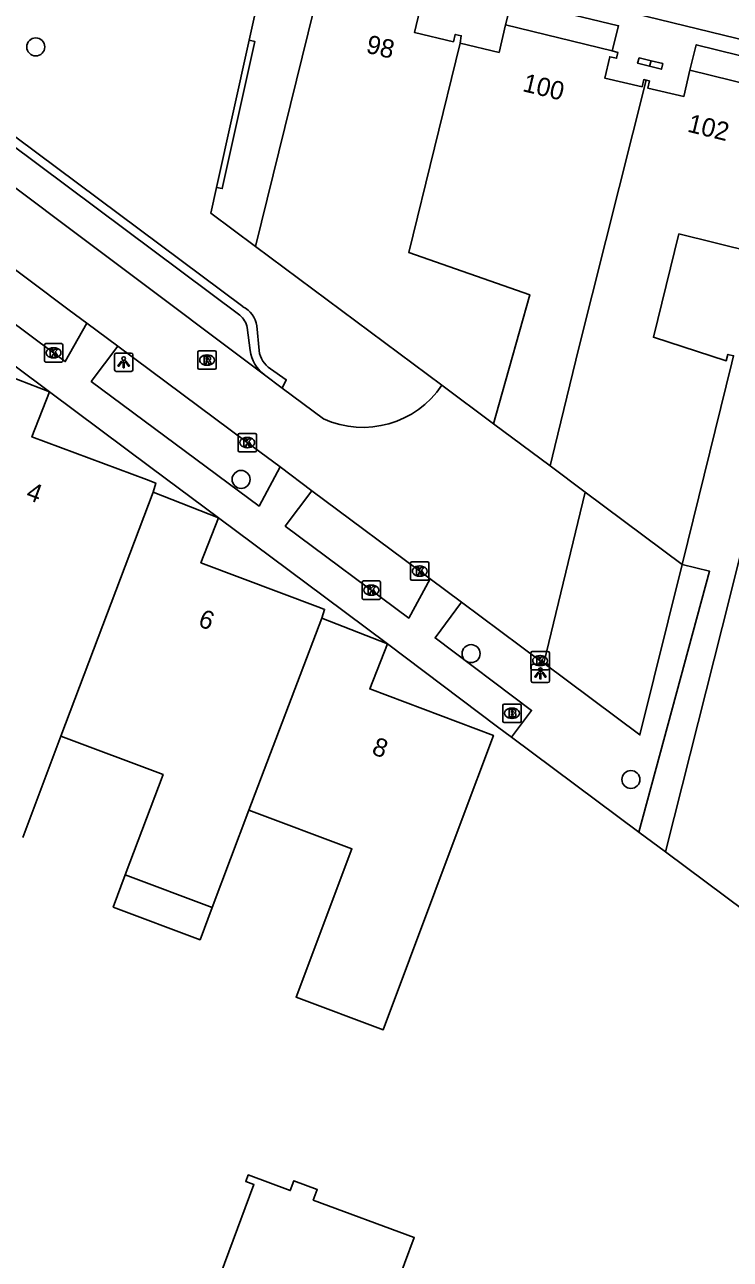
# Model space of a CAD drawing. Extents: x 163268 to 164360, y 381529 to 382285.
# Drawn here: x 163810 to 163848.4, y 382096.5 to 382163.7 of the extents above; entities that cross this region are included whole.
import ezdxf

# ---------------------------------------------------------------- set-up
doc = ezdxf.new("R2010")
doc.units = 0
for name, color, linetype in [('IMGEO_Boom', 7, 'Continuous'), ('IMGEO_Brandkraan', 7, 'Continuous'), ('IMGEO_Groenvoorziening', 7, 'Continuous'), ('IMGEO_Hek', 7, 'Continuous'), ('IMGEO_Kolk', 7, 'Continuous'), ('IMGEO_Lichtpunt', 7, 'Continuous'), ('IMGEO_Muur', 7, 'Continuous'), ('IMGEO_Pand', 7, 'Continuous'), ('IMGEO_Pand_nummerreeks', 7, 'Continuous'), ('IMGEO_Pand_overbouw', 7, 'Continuous'), ('IMGEO_Parkeervlak_open', 7, 'Continuous'), ('IMGEO_Rijbaan_lokaal_open', 7, 'Continuous'), ('IMGEO_Rioolput', 7, 'Continuous'), ('IMGEO_Voetpad_open', 7, 'Continuous')]:
    doc.layers.add(name, color=color, linetype=linetype)

msp = doc.modelspace()

# ---------------------------------------------------------------- linework, layer by layer
at = {"layer": 'IMGEO_Boom'}
for centre in [(163810.619, 382162.454), (163821.78, 382138.931), (163834.278, 382129.458), (163842.959, 382122.613)]:
    msp.add_circle(centre, 0.489, dxfattribs=at)
at = {"layer": 'IMGEO_Brandkraan'}
for p, q in [((163836, 382125.791), (163836, 382126.643)), ((163836.075, 382126.717), (163836.927, 382126.717)), ((163837.001, 382126.643), (163837.001, 382125.791)), ((163836.511, 382125.937), (163836.486, 382125.937)), ((163836.488, 382126.497), (163836.513, 382126.497)), ((163836.927, 382125.717), (163836.075, 382125.717))]:
    msp.add_line(p, q, dxfattribs=at)
for points in [[(163836, 382125.791), (163836, 382126.643)], [(163836.075, 382126.717), (163836.927, 382126.717)], [(163837.001, 382126.643), (163837.001, 382125.791)], [(163836.348, 382126.417), (163836.348, 382126.017), (163836.561, 382126.017)], [(163836.579, 382126.417), (163836.348, 382126.417)], [(163836.527, 382126.336), (163836.473, 382126.336), (163836.473, 382126.26)], [(163836.473, 382126.26), (163836.526, 382126.26)], [(163836.535, 382126.184), (163836.473, 382126.184), (163836.473, 382126.103)], [(163836.473, 382126.103), (163836.535, 382126.103)], [(163836.927, 382125.717), (163836.075, 382125.717)]]:
    msp.add_lwpolyline(points, dxfattribs=at)
for centre, radius, start, end in [((163836.077, 382126.641), 0.0765, 91.55205, 178.44795), ((163836.077, 382126.641), 0.0765, 91.55205, 178.44795), ((163836.925, 382126.641), 0.0765, 1.55205, 88.44795), ((163836.925, 382126.641), 0.0765, 1.55205, 88.44795), ((163836.528, 382126.298), 0.0379, 267.82845, 90.93552), ((163836.536, 382126.143), 0.0404, 269.87594, 90.50774), ((163836.567, 382126.268), 0.251, 268.66757, 293.53466), ((163836.583, 382126.272), 0.145, 59.4692, 91.53667), ((163836.608, 382126.319), 0.0922, 285.51372, 58.15012), ((163836.613, 382126.127), 0.105, 301.31148, 78.98903), ((163836.077, 382125.793), 0.0765, 181.55205, 268.44795), ((163836.077, 382125.793), 0.0765, 181.55205, 268.44795), ((163836.925, 382125.793), 0.0765, 271.55205, 358.44795), ((163836.925, 382125.793), 0.0765, 271.55205, 358.44795)]:
    msp.add_arc(centre, radius, start, end, dxfattribs=at)
for centre, major_axis, ratio, start_param, end_param in [((163836.487, 382126.217), (-0.387, 0.002), 0.722429, 4.712389, 7.853982), ((163836.512, 382126.217), (-0.39, 0.002), 0.717154, 1.570796, 4.712389)]:
    msp.add_ellipse(centre, major_axis=major_axis, ratio=ratio, start_param=start_param, end_param=end_param, dxfattribs=at)
at = {"layer": 'IMGEO_Groenvoorziening'}
for points in [[(163823.589, 382169.051), (163822.215, 382162.822)], [(163820.449, 382154.815), (163820.14, 382153.413), (163822.567, 382151.602)], [(163843.397, 382119.75), (163847.239, 382133.941), (163845.753, 382134.306)], [(163843.397, 382119.75), (163836.469, 382124.921)], [(163844.84, 382118.673), (163843.397, 382119.75)]]:
    msp.add_lwpolyline(points, dxfattribs=at)
at = {"layer": 'IMGEO_Hek'}
msp.add_lwpolyline([(163845.753, 382134.306), (163847.239, 382133.941), (163843.397, 382119.75)], dxfattribs=at)
at = {"layer": 'IMGEO_Kolk'}
for p, q in [((163811.087, 382145.392), (163811.087, 382146.244)), ((163811.162, 382146.318), (163812.014, 382146.318)), ((163811.575, 382146.098), (163811.6, 382146.098)), ((163812.088, 382146.244), (163812.088, 382145.392)), ((163811.598, 382145.538), (163811.573, 382145.538)), ((163812.014, 382145.318), (163811.162, 382145.318)), ((163821.611, 382140.512), (163821.611, 382141.364)), ((163821.686, 382141.438), (163822.538, 382141.438)), ((163822.612, 382141.364), (163822.612, 382140.512)), ((163822.122, 382140.658), (163822.097, 382140.658)), ((163822.099, 382141.218), (163822.124, 382141.218)), ((163822.538, 382140.438), (163821.686, 382140.438)), ((163830.987, 382133.521), (163830.987, 382134.373)), ((163831.062, 382134.447), (163831.914, 382134.447)), ((163831.475, 382134.227), (163831.5, 382134.227)), ((163831.988, 382134.373), (163831.988, 382133.521)), ((163828.354, 382132.484), (163828.354, 382133.336)), ((163828.429, 382133.41), (163829.281, 382133.41)), ((163829.355, 382133.336), (163829.355, 382132.484)), ((163831.914, 382133.447), (163831.062, 382133.447)), ((163831.498, 382133.667), (163831.473, 382133.667)), ((163828.865, 382132.63), (163828.84, 382132.63)), ((163828.842, 382133.19), (163828.867, 382133.19)), ((163829.281, 382132.41), (163828.429, 382132.41)), ((163837.527, 382128.65), (163837.527, 382129.502)), ((163837.602, 382129.576), (163838.454, 382129.576)), ((163838.015, 382129.356), (163838.04, 382129.356)), ((163838.528, 382129.502), (163838.528, 382128.65)), ((163838.454, 382128.576), (163837.602, 382128.576)), ((163838.038, 382128.796), (163838.013, 382128.796))]:
    msp.add_line(p, q, dxfattribs=at)
for points in [[(163811.087, 382145.392), (163811.087, 382146.244)], [(163811.162, 382146.318), (163812.014, 382146.318)], [(163811.408, 382146.018), (163811.531, 382146.018), (163811.531, 382145.867), (163811.661, 382146.018), (163811.825, 382146.018), (163811.679, 382145.867), (163811.832, 382145.618), (163811.68, 382145.618), (163811.595, 382145.782), (163811.531, 382145.715), (163811.531, 382145.618), (163811.408, 382145.618), (163811.408, 382146.018)], [(163812.088, 382146.244), (163812.088, 382145.392)], [(163812.014, 382145.318), (163811.162, 382145.318)], [(163821.611, 382140.512), (163821.611, 382141.364)], [(163821.686, 382141.438), (163822.538, 382141.438)], [(163822.612, 382141.364), (163822.612, 382140.512)], [(163821.932, 382141.138), (163822.055, 382141.138), (163822.055, 382140.987), (163822.185, 382141.138), (163822.349, 382141.138), (163822.203, 382140.987), (163822.356, 382140.738), (163822.204, 382140.738), (163822.119, 382140.902), (163822.055, 382140.835), (163822.055, 382140.738), (163821.932, 382140.738), (163821.932, 382141.138)], [(163822.538, 382140.438), (163821.686, 382140.438)], [(163830.987, 382133.521), (163830.987, 382134.373)], [(163831.062, 382134.447), (163831.914, 382134.447)], [(163831.308, 382134.147), (163831.431, 382134.147), (163831.431, 382133.996), (163831.561, 382134.147), (163831.725, 382134.147), (163831.579, 382133.996), (163831.732, 382133.747), (163831.58, 382133.747), (163831.495, 382133.911), (163831.431, 382133.844), (163831.431, 382133.747), (163831.308, 382133.747), (163831.308, 382134.147)], [(163831.988, 382134.373), (163831.988, 382133.521)], [(163828.354, 382132.484), (163828.354, 382133.336)], [(163828.429, 382133.41), (163829.281, 382133.41)], [(163829.355, 382133.336), (163829.355, 382132.484)], [(163831.914, 382133.447), (163831.062, 382133.447)], [(163828.675, 382133.11), (163828.798, 382133.11), (163828.798, 382132.959), (163828.928, 382133.11), (163829.092, 382133.11), (163828.946, 382132.959), (163829.099, 382132.71), (163828.947, 382132.71), (163828.862, 382132.874), (163828.798, 382132.807), (163828.798, 382132.71), (163828.675, 382132.71), (163828.675, 382133.11)], [(163829.281, 382132.41), (163828.429, 382132.41)], [(163837.527, 382128.65), (163837.527, 382129.502)], [(163837.602, 382129.576), (163838.454, 382129.576)], [(163837.848, 382129.276), (163837.971, 382129.276), (163837.971, 382129.125), (163838.101, 382129.276), (163838.265, 382129.276), (163838.119, 382129.125), (163838.272, 382128.876), (163838.12, 382128.876), (163838.035, 382129.04), (163837.971, 382128.973), (163837.971, 382128.876), (163837.848, 382128.876), (163837.848, 382129.276)], [(163838.528, 382129.502), (163838.528, 382128.65)], [(163838.454, 382128.576), (163837.602, 382128.576)]]:
    msp.add_lwpolyline(points, dxfattribs=at)
for centre, start, end in [((163811.164, 382146.242), 91.55205, 178.44795), ((163811.164, 382146.242), 91.55205, 178.44795), ((163812.012, 382146.242), 1.55205, 88.44795), ((163812.012, 382146.242), 1.55205, 88.44795), ((163811.164, 382145.394), 181.55205, 268.44795), ((163811.164, 382145.394), 181.55205, 268.44795), ((163812.012, 382145.394), 271.55205, 358.44795), ((163812.012, 382145.394), 271.55205, 358.44795), ((163821.688, 382141.362), 91.55205, 178.44795), ((163821.688, 382141.362), 91.55205, 178.44795), ((163822.536, 382141.362), 1.55205, 88.44795), ((163822.536, 382141.362), 1.55205, 88.44795), ((163821.688, 382140.514), 181.55205, 268.44795), ((163821.688, 382140.514), 181.55205, 268.44795), ((163822.536, 382140.514), 271.55205, 358.44795), ((163822.536, 382140.514), 271.55205, 358.44795), ((163831.064, 382134.371), 91.55205, 178.44795), ((163831.064, 382134.371), 91.55205, 178.44795), ((163831.912, 382134.371), 1.55205, 88.44795), ((163831.912, 382134.371), 1.55205, 88.44795), ((163828.431, 382133.334), 91.55205, 178.44795), ((163828.431, 382133.334), 91.55205, 178.44795), ((163829.279, 382133.334), 1.55205, 88.44795), ((163829.279, 382133.334), 1.55205, 88.44795), ((163831.064, 382133.523), 181.55205, 268.44795), ((163831.064, 382133.523), 181.55205, 268.44795), ((163831.912, 382133.523), 271.55205, 358.44795), ((163831.912, 382133.523), 271.55205, 358.44795), ((163828.431, 382132.486), 181.55205, 268.44795), ((163828.431, 382132.486), 181.55205, 268.44795), ((163829.279, 382132.486), 271.55205, 358.44795), ((163829.279, 382132.486), 271.55205, 358.44795), ((163837.604, 382129.5), 91.55205, 178.44795), ((163837.604, 382129.5), 91.55205, 178.44795), ((163838.452, 382129.5), 1.55205, 88.44795), ((163838.452, 382129.5), 1.55205, 88.44795), ((163837.604, 382128.652), 181.55205, 268.44795), ((163837.604, 382128.652), 181.55205, 268.44795), ((163838.452, 382128.652), 271.55205, 358.44795), ((163838.452, 382128.652), 271.55205, 358.44795)]:
    msp.add_arc(centre, 0.0765, start, end, dxfattribs=at)
for centre, major_axis, ratio, start_param, end_param in [((163811.574, 382145.818), (-0.387, 0.002), 0.722429, 4.712389, 7.853982), ((163811.599, 382145.818), (-0.39, 0.002), 0.717154, 1.570796, 4.712389), ((163822.098, 382140.938), (-0.387, 0.002), 0.722429, 4.712389, 7.853982), ((163822.123, 382140.938), (-0.39, 0.002), 0.717154, 1.570796, 4.712389), ((163831.474, 382133.947), (-0.387, 0.002), 0.722429, 4.712389, 7.853982), ((163831.499, 382133.947), (-0.39, 0.002), 0.717154, 1.570796, 4.712389), ((163828.841, 382132.91), (-0.387, 0.002), 0.722429, 4.712389, 7.853982), ((163828.866, 382132.91), (-0.39, 0.002), 0.717154, 1.570796, 4.712389), ((163838.014, 382129.076), (-0.387, 0.002), 0.722429, 4.712389, 7.853982), ((163838.039, 382129.076), (-0.39, 0.002), 0.717154, 1.570796, 4.712389)]:
    msp.add_ellipse(centre, major_axis=major_axis, ratio=ratio, start_param=start_param, end_param=end_param, dxfattribs=at)
at = {"layer": 'IMGEO_Lichtpunt'}
for p, q in [((163814.899, 382145.709), (163814.899, 382144.902)), ((163814.899, 382145.709), (163814.899, 382144.902)), ((163815.801, 382145.804), (163814.993, 382145.804)), ((163815.801, 382145.804), (163814.993, 382145.804)), ((163815.895, 382144.902), (163815.895, 382145.709)), ((163815.895, 382144.902), (163815.895, 382145.709)), ((163814.993, 382144.808), (163815.801, 382144.808)), ((163814.993, 382144.808), (163815.801, 382144.808)), ((163837.544, 382128.789), (163837.544, 382127.982)), ((163837.544, 382128.789), (163837.544, 382127.982)), ((163838.446, 382128.884), (163837.638, 382128.884)), ((163838.446, 382128.884), (163837.638, 382128.884)), ((163838.54, 382127.982), (163838.54, 382128.789)), ((163838.54, 382127.982), (163838.54, 382128.789)), ((163837.638, 382127.888), (163838.446, 382127.888)), ((163837.638, 382127.888), (163838.446, 382127.888))]:
    msp.add_line(p, q, dxfattribs=at)
for points in [[(163815.273, 382145.373), (163815.312, 382145.345), (163815.124, 382145.083), (163815.086, 382145.11), (163815.273, 382145.373)], [(163815.485, 382145.345), (163815.523, 382145.372), (163815.71, 382145.11), (163815.671, 382145.082), (163815.485, 382145.345)], [(163815.375, 382145.325), (163815.422, 382145.325), (163815.422, 382145.003), (163815.375, 382145.003), (163815.375, 382145.325)], [(163837.918, 382128.453), (163837.957, 382128.425), (163837.769, 382128.163), (163837.731, 382128.19), (163837.918, 382128.453)], [(163838.02, 382128.405), (163838.067, 382128.405), (163838.067, 382128.083), (163838.02, 382128.083), (163838.02, 382128.405)], [(163838.13, 382128.425), (163838.168, 382128.452), (163838.355, 382128.19), (163838.316, 382128.162), (163838.13, 382128.425)]]:
    msp.add_lwpolyline(points, dxfattribs=at)
for centre in [(163815.398, 382145.507), (163838.043, 382128.587)]:
    msp.add_circle(centre, 0.0994, dxfattribs=at)
for centre, start, end in [((163814.993, 382145.709), 90, 180), ((163814.993, 382145.709), 90, 180), ((163815.801, 382145.709), 0, 90), ((163815.801, 382145.709), 0, 90), ((163814.993, 382144.902), 180, 270), ((163814.993, 382144.902), 180, 270), ((163815.801, 382144.902), 270, 0), ((163815.801, 382144.902), 270, 360), ((163837.638, 382128.789), 90, 180), ((163837.638, 382128.789), 90, 180), ((163838.446, 382128.789), 0, 90), ((163838.446, 382128.789), 0, 90), ((163837.638, 382127.982), 180, 270), ((163837.638, 382127.982), 180, 270), ((163838.446, 382127.982), 270, 0), ((163838.446, 382127.982), 270, 360)]:
    msp.add_arc(centre, 0.0946, start, end, dxfattribs=at)
at = {"layer": 'IMGEO_Muur'}
for points in [[(163822.215, 382162.822), (163822.521, 382162.755), (163820.755, 382154.748), (163820.449, 382154.815)], [(163820.449, 382154.815), (163822.215, 382162.822)]]:
    msp.add_lwpolyline(points, dxfattribs=at)
at = {"layer": 'IMGEO_Pand'}
for points in [[(163822.567, 382151.602), (163826.062, 382165.81), (163824.876, 382166.099), (163824.946, 382166.406), (163826.126, 382166.11), (163831.959, 382164.693), (163831.882, 382164.365), (163831.492, 382164.454), (163831.207, 382163.233), (163833.32, 382162.741), (163833.413, 382163.14), (163833.74, 382163.063), (163833.678, 382162.656)], [(163843.786, 382160.652), (163843.655, 382160.683), (163843.565, 382160.291), (163841.545, 382160.754), (163841.812, 382161.922), (163842.186, 382161.837), (163842.259, 382162.151), (163841.939, 382162.237), (163836.146, 382163.648), (163835.8, 382162.161), (163833.678, 382162.656)], [(163833.678, 382162.656), (163830.898, 382151.267), (163837.474, 382148.975), (163835.783, 382142.99), (163835.492, 382141.96)], [(163844.058, 382161.705), (163843.415, 382161.862), (163843.328, 382161.571), (163843.97, 382161.406)], [(163844.058, 382161.705), (163843.97, 382161.406)], [(163843.97, 382161.406), (163844.616, 382161.24), (163844.695, 382161.55), (163844.058, 382161.705)], [(163848.445, 382145.277), (163848.539, 382145.658), (163848.228, 382145.734), (163848.143, 382145.384), (163844.185, 382146.663), (163845.567, 382152.286), (163849.584, 382151.302), (163849.496, 382150.935), (163849.804, 382150.858), (163851.906, 382159.444), (163853.07, 382159.159), (163853.146, 382159.469), (163851.979, 382159.766), (163846.164, 382161.189), (163845.839, 382159.767), (163843.877, 382160.217), (163843.968, 382160.61), (163843.786, 382160.652)], [(163843.786, 382160.652), (163840.14, 382146.084), (163838.826, 382140.715), (163838.57, 382139.664)], [(163832.689, 382144.051), (163822.567, 382151.602)], [(163811.358, 382143.691), (163807.41, 382145.221)], [(163845.753, 382134.306), (163848.445, 382145.277)], [(163832.689, 382144.051), (163835.492, 382141.96)], [(163816.992, 382138.232), (163817.143, 382138.733), (163816.636, 382138.922), (163810.412, 382141.246), (163811.358, 382143.691)], [(163835.492, 382141.96), (163838.57, 382139.664)], [(163838.57, 382139.664), (163840.477, 382138.242)], [(163816.992, 382138.232), (163811.978, 382124.968)], [(163820.541, 382136.849), (163816.992, 382138.232)], [(163840.477, 382138.242), (163845.753, 382134.306)], [(163826.167, 382131.389), (163826.317, 382131.863), (163826.085, 382131.951), (163819.595, 382134.401), (163820.541, 382136.849)], [(163822.203, 382120.948), (163826.167, 382131.389)], [(163829.728, 382129.995), (163826.167, 382131.389)], [(163829.728, 382129.995), (163828.773, 382127.539), (163835.491, 382125.011), (163833.739, 382120.329), (163829.499, 382109), (163824.766, 382110.775), (163827.799, 382118.844), (163822.203, 382120.948)], [(163811.978, 382124.968), (163809.909, 382119.463)], [(163811.978, 382124.968), (163817.537, 382122.879), (163815.487, 382117.426)], [(163820.214, 382115.655), (163822.203, 382120.948)], [(163820.214, 382115.655), (163819.553, 382113.895), (163814.828, 382115.672), (163815.487, 382117.426)], [(163815.487, 382117.426), (163820.214, 382115.655)], [(163825.268, 382086.054), (163826.547, 382085.578), (163826.403, 382085.193), (163820.16, 382087.517), (163820.021, 382087.143), (163818.867, 382087.573), (163819.026, 382088), (163817.424, 382088.596), (163819.233, 382093.453), (163819.746, 382093.262), (163822.474, 382100.59), (163822.035, 382100.753), (163822.166, 382101.108), (163824.445, 382100.259), (163824.642, 382100.788), (163825.917, 382100.314), (163825.703, 382099.738), (163831.185, 382097.697), (163829.082, 382092.048), (163827.693, 382092.566), (163825.268, 382086.054)]]:
    msp.add_lwpolyline(points, dxfattribs=at)
at = {"layer": 'IMGEO_Pand_overbouw'}
for points in [[(163836.146, 382163.648), (163841.939, 382162.237), (163842.291, 382163.61), (163836.486, 382165.023)], [(163851.979, 382159.766), (163852.315, 382161.133), (163846.508, 382162.571), (163846.164, 382161.189)]]:
    msp.add_lwpolyline(points, close=True, dxfattribs=at)
at = {"layer": 'IMGEO_Parkeervlak_open'}
msp.add_lwpolyline([(163845.753, 382134.306), (163843.447, 382125.034), (163838.23, 382128.937)], dxfattribs=at)
at = {"layer": 'IMGEO_Rijbaan_lokaal_open'}
for points in [[(163799.218, 382162.511), (163823.05, 382144.613)], [(163813.391, 382147.437), (163812.43, 382148.134), (163805.771, 382153.136), (163805.341, 382153.446)], [(163813.391, 382147.437), (163815.074, 382146.189)], [(163823.903, 382139.611), (163822.111, 382140.937), (163815.074, 382146.189)], [(163823.05, 382144.613), (163824.013, 382143.896)], [(163824.013, 382143.896), (163826.261, 382142.223)], [(163823.903, 382139.611), (163825.622, 382138.317)], [(163832.053, 382133.523), (163825.622, 382138.317)], [(163840.477, 382138.242), (163838.23, 382128.937)], [(163832.053, 382133.523), (163833.763, 382132.26)], [(163838.23, 382128.937), (163838.026, 382129.075), (163833.763, 382132.26)]]:
    msp.add_lwpolyline(points, dxfattribs=at)
msp.add_arc((163828.393, 382146.943), 5.179, 245.69852, 326.05095, dxfattribs=at)
at = {"layer": 'IMGEO_Rioolput'}
for p, q in [((163819.427, 382144.998), (163819.427, 382145.85)), ((163819.502, 382145.924), (163820.354, 382145.924)), ((163819.915, 382145.704), (163819.94, 382145.704)), ((163820.428, 382145.85), (163820.428, 382144.998)), ((163820.354, 382144.924), (163819.502, 382144.924)), ((163819.938, 382145.144), (163819.913, 382145.144))]:
    msp.add_line(p, q, dxfattribs=at)
for points in [[(163819.427, 382144.998), (163819.427, 382145.85)], [(163819.502, 382145.924), (163820.354, 382145.924)], [(163820.016, 382145.622), (163819.764, 382145.624), (163819.764, 382145.224)], [(163819.764, 382145.224), (163819.888, 382145.224), (163819.888, 382145.386), (163819.899, 382145.386)], [(163819.942, 382145.543), (163819.888, 382145.543), (163819.888, 382145.462)], [(163819.888, 382145.462), (163819.94, 382145.462)], [(163819.946, 382145.357), (163820.017, 382145.224), (163820.157, 382145.224), (163820.092, 382145.35)], [(163820.428, 382145.85), (163820.428, 382144.998)], [(163820.354, 382144.924), (163819.502, 382144.924)]]:
    msp.add_lwpolyline(points, dxfattribs=at)
for centre, radius, start, end in [((163819.504, 382145.848), 0.0765, 91.55205, 178.44795), ((163819.504, 382145.848), 0.0765, 91.55205, 178.44795), ((163819.898, 382145.333), 0.0533, 26.02933, 88.69889), ((163819.924, 382145.651), 0.19, 274.7715, 282.96867), ((163819.948, 382145.447), 0.0964, 77.00612, 93.18647), ((163819.962, 382145.504), 0.0378, 276.66336, 79.67722), ((163820.015, 382145.512), 0.109, 350.36119, 89.41601), ((163820.013, 382145.512), 0.112, 277.58423, 350.98172), ((163819.997, 382145.297), 0.108, 29.51342, 73.79051), ((163820.352, 382145.848), 0.0765, 1.55205, 88.44795), ((163820.352, 382145.848), 0.0765, 1.55205, 88.44795), ((163819.504, 382145), 0.0765, 181.55205, 268.44795), ((163819.504, 382145), 0.0765, 181.55205, 268.44795), ((163820.352, 382145), 0.0765, 271.55205, 358.44795), ((163820.352, 382145), 0.0765, 271.55205, 358.44795)]:
    msp.add_arc(centre, radius, start, end, dxfattribs=at)
for centre, major_axis, ratio, start_param, end_param in [((163819.914, 382145.424), (-0.387, 0.002), 0.722429, 4.712389, 7.853982), ((163819.939, 382145.424), (-0.39, 0.002), 0.717154, 1.570796, 4.712389)]:
    msp.add_ellipse(centre, major_axis=major_axis, ratio=ratio, start_param=start_param, end_param=end_param, dxfattribs=at)
at = {"layer": 'IMGEO_Voetpad_open'}
for points in [[(163823.589, 382169.051), (163853.576, 382161.738)], [(163821.881, 382148.329), (163805.031, 382160.907), (163803.211, 382162.276), (163802.92, 382161.904)], [(163821.709, 382147.869), (163802.92, 382161.904)], [(163805.341, 382153.446), (163803.92, 382151.535), (163811.588, 382145.819), (163812.222, 382145.342), (163813.391, 382147.437)], [(163801.822, 382150.851), (163807.624, 382146.494), (163811.358, 382143.691)], [(163822.276, 382145.949), (163822.116, 382147.196)], [(163822.757, 382145.941), (163822.627, 382147.29)], [(163815.074, 382146.189), (163813.637, 382144.262), (163822.754, 382137.487), (163823.903, 382139.611)], [(163824.013, 382143.896), (163824.233, 382144.358), (163823.383, 382144.95)], [(163851.292, 382144.331), (163847.926, 382130.875), (163845.311, 382120.547), (163844.84, 382118.673)], [(163811.358, 382143.691), (163816.881, 382139.576), (163820.541, 382136.849)], [(163825.622, 382138.317), (163824.175, 382136.397), (163830.892, 382131.392), (163832.053, 382133.523)], [(163820.541, 382136.849), (163826.308, 382132.546), (163829.728, 382129.995)], [(163833.763, 382132.26), (163832.316, 382130.314), (163837.56, 382126.373), (163836.469, 382124.921)], [(163836.469, 382124.921), (163835.715, 382125.484), (163829.728, 382129.995)], [(163844.84, 382118.673), (163876.191, 382095.274), (163880.403, 382092.13), (163921.027, 382061.786)]]:
    msp.add_lwpolyline(points, dxfattribs=at)
for centre, radius, start, end in [((163821.202, 382147.054), 1.444, 9.39387, 61.96268), ((163820.954, 382146.953), 1.187, 11.80999, 50.51731), ((163824.326, 382146.245), 2.072, 188.20636, 231.96461), ((163824.092, 382146.091), 1.344, 186.41756, 238.14243)]:
    msp.add_arc(centre, radius, start, end, dxfattribs=at)

# ---------------------------------------------------------------- texts
at = {"layer": 'IMGEO_Pand_nummerreeks'}
for s, rotation, p in [('98', 346.34642, (163828.519, 382162.154)), ('100', 346.31103, (163837.023, 382160.058)), ('102', 346.24927, (163845.982, 382157.856)), ('4', 339.52822, (163810.034, 382137.886)), ('6', 339.31516, (163819.386, 382130.974)), ('8', 339.37856, (163828.821, 382124.017))]:
    msp.add_text(s, height=1, rotation=rotation, dxfattribs=at).set_placement(p)

doc.saveas('drawing.dxf')
